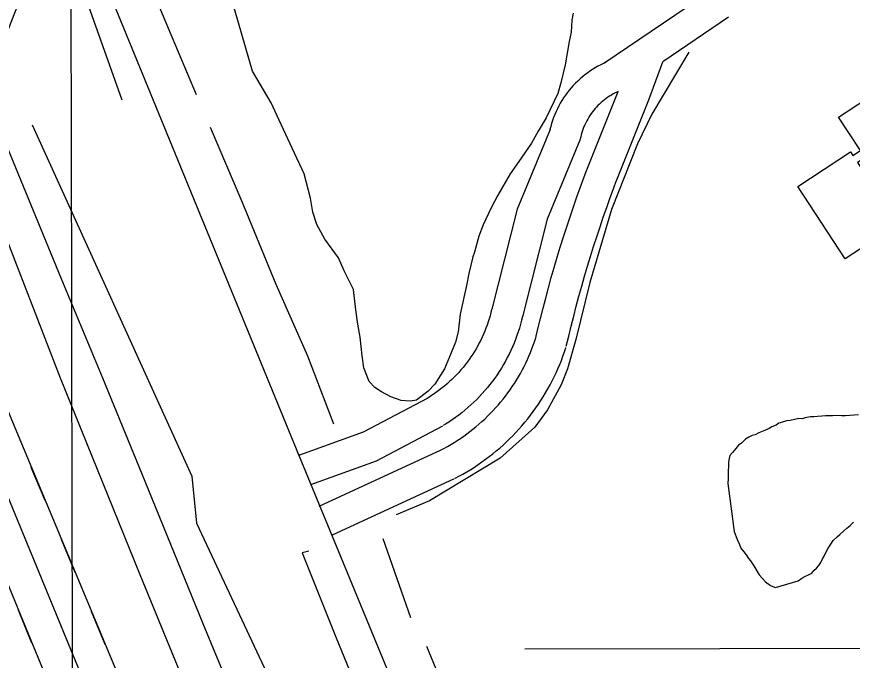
# Model space of a CAD drawing. Extents: x 3329332 to 3367211, y 631066 to 656469.
# Drawn here: x 3349160 to 3349953, y 652468 to 653078 of the extents above; entities that cross this region are included whole.
import ezdxf

# ---------------------------------------------------------------- set-up
doc = ezdxf.new("R2010")
doc.units = 0
for name, color, linetype in [('V-BLDG-OTLN', 7, 'Continuous'), ('V-GRID-MAJR', 7, 'Continuous'), ('V-RAIL-TRAK', 7, 'Continuous'), ('V-ROAD-CNTR', 7, 'Continuous'), ('V-SITE-VEGE', 7, 'Continuous'), ('V-TOPO-SHOR', 7, 'Continuous'), ('V-UTIL-LINE', 7, 'Continuous')]:
    doc.layers.add(name, color=color, linetype=linetype)

msp = doc.modelspace()

# ---------------------------------------------------------------- linework, layer by layer
at = {"layer": 'V-BLDG-OTLN'}
msp.add_lwpolyline([(3349946.308, 652848.698), (3349901.366, 652917.274), (3349951.399, 652950.064), (3349953.637, 652946.65), (3349960.715, 652951.291), (3349939.916, 652983.033), (3349977.472, 653007.6460000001), (3349996.269, 652978.964), (3349973.966, 652964.345), (3349980.302, 652954.676), (3349958.063, 652940.103), (3349980.421, 652905.987), (3349993.0700000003, 652914.277), (3350009.085, 652889.841)], close=True, dxfattribs=at)
at = {"layer": 'V-GRID-MAJR'}
msp.add_spline([(3349243.288, 636477.8690000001), (3349231.8340000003, 642535.737), (3349220.373, 648597.073), (3349208.912, 654658.432), (3349208.9050000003, 654661.8740000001)], degree=3, dxfattribs=at)
at = {"layer": 'V-RAIL-TRAK'}
msp.add_lwpolyline([(3349389.6180000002, 652375.313), (3349337.167, 652502.201), (3349282.092, 652637.2980000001), (3349241.994, 652735.424), (3349202.312, 652830.3690000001), (3349149.8710000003, 652958.164)], dxfattribs=at)
at = {"layer": 'V-ROAD-CNTR'}
for points in [[(3348607.08574832, 654663.7266458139), (3348622.31071787, 654626.882719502), (3349428.3521057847, 652661.2046508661), (3350055.768850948, 651140.0666931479)], [(3349818.64832519, 653102.807767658), (3349717.229528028, 653033.8759055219)], [(3349835.512291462, 653077.995817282), (3349773.1154162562, 653035.5869020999)], [(3349719.484523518, 653035.1389029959), (3349716.9895285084, 653034.0119052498), (3349714.3135338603, 653032.697907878), (3349711.682539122, 653031.298910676), (3349709.099544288, 653029.8179136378), (3349706.5645493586, 653028.2559167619), (3349704.079554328, 653026.6109200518), (3349701.64855919, 653024.888923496), (3349699.27356394, 653023.087927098), (3349696.9595685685, 653021.213930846), (3349694.704573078, 653019.2669347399), (3349692.5145774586, 653017.2469387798), (3349690.390581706, 653015.16194295), (3349688.331585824, 653013.0039472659), (3349686.3465897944, 653010.7859517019), (3349684.4315936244, 653008.504956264), (3349682.5885973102, 653006.159960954), (3349680.8246008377, 653003.760965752), (3349679.1386042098, 653001.30697066), (3349677.5296074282, 652998.7969756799), (3349676.0036104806, 652996.2389807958), (3349674.5606133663, 652993.6349860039), (3349673.200616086, 652990.9839913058), (3349671.9256186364, 652988.2919966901), (3349670.7376210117, 652985.558002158), (3349669.63862321, 652982.789007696), (3349668.62862523, 652979.988013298), (3349667.70862707, 652977.1550189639), (3349666.879628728, 652974.2910246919), (3349666.144630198, 652971.4120304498), (3349665.582631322, 652968.8850355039)], [(3349729.015504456, 652922.0561291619), (3349760.009442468, 652999.5069742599), (3349773.1154162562, 653035.5859021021)], [(3349730.83350082, 653007.3469585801), (3349729.779502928, 653006.8699595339), (3349727.969506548, 653005.9819613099), (3349726.18851011, 653005.034963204), (3349724.435513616, 653004.0299652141), (3349722.716517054, 653002.9699673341), (3349721.03352042, 653001.8569695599), (3349719.3865237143, 653000.688971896), (3349717.779526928, 652999.4719743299), (3349716.2095300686, 652998.1999768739), (3349714.682533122, 652996.880979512), (3349713.19853609, 652995.5129822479), (3349711.7565389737, 652994.095985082), (3349710.365541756, 652992.639987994), (3349709.01854445, 652991.133991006), (3349707.719547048, 652989.5869940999), (3349706.474549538, 652988.0019972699), (3349705.27855193, 652986.3750005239), (3349704.1345542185, 652984.711003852), (3349703.0455563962, 652983.0130072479), (3349702.0115584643, 652981.279010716), (3349701.032560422, 652979.5130142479), (3349700.1105622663, 652977.7160178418), (3349699.247563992, 652975.8920214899), (3349698.4435656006, 652974.0420251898), (3349697.69856709, 652972.1670289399), (3349697.0145684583, 652970.266032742), (3349696.390569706, 652968.3470365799), (3349695.829570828, 652966.4090404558), (3349695.32857183, 652964.4460443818), (3349694.585573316, 652961.100051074)], [(3349701.1635601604, 652933.2021068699), (3349730.83350082, 653007.3469585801)], [(3349666.3696297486, 652971.375030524), (3349635.022692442, 652895.776181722), (3349610.9197406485, 652800.9683713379)], [(3349694.585573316, 652961.100051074), (3349663.564635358, 652886.286200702), (3349639.995682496, 652793.576386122)], [(3349652.505657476, 652772.439428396), (3349654.787652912, 652782.166408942), (3349657.162648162, 652791.93238941), (3349659.6176432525, 652801.679369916), (3349662.1486381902, 652811.406350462), (3349664.759632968, 652821.113331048), (3349667.44862759, 652830.798311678), (3349670.214622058, 652840.461292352), (3349673.0586163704, 652850.1012730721), (3349675.980610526, 652859.7182538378), (3349678.979604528, 652869.3112346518), (3349682.0555983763, 652878.880215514), (3349685.2095920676, 652888.4231964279), (3349688.439585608, 652897.9421773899), (3349691.7465789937, 652907.4331584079), (3349695.12857223, 652916.8981394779), (3349698.5855653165, 652926.3271206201), (3349701.041560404, 652932.888107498)], [(3349681.711599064, 652765.5854421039), (3349683.9675945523, 652775.1944228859), (3349686.2845899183, 652784.726403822), (3349688.679585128, 652794.2393847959), (3349691.150580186, 652803.73236581), (3349693.6975750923, 652813.203346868), (3349696.3225698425, 652822.656327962), (3349699.0225644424, 652832.0873091), (3349701.7985588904, 652841.4952902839), (3349704.6505531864, 652850.8822715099), (3349707.577547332, 652860.245252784), (3349710.579541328, 652869.5822341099), (3349713.657535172, 652878.8972154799), (3349716.8095288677, 652888.1861969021), (3349720.036522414, 652897.449178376), (3349723.33851581, 652906.6861599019), (3349726.7175090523, 652915.905141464), (3349729.1375042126, 652922.3701285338)], [(3349610.8757407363, 652800.7903716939), (3349610.10874227, 652797.6093780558), (3349609.312743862, 652794.6163840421), (3349608.4477455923, 652791.641389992), (3349607.514747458, 652788.6893958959), (3349606.5127494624, 652785.7594017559), (3349605.4437516, 652782.8544075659), (3349604.306753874, 652779.974413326), (3349603.102756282, 652777.119419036), (3349601.8337588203, 652774.2954246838), (3349600.49876149, 652771.50243027), (3349599.09876429, 652768.7374357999), (3349597.6367672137, 652766.0094412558), (3349596.109770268, 652763.314446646), (3349594.521773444, 652760.6554519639), (3349592.87377674, 652758.0364572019), (3349591.162780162, 652755.4544623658), (3349589.392783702, 652752.9094674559), (3349587.566787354, 652750.41247245), (3349585.680791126, 652747.956477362), (3349583.737795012, 652745.54248219), (3349581.7417990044, 652743.1774869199), (3349579.6908031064, 652740.859491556), (3349577.5848073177, 652738.5874961), (3349575.4258116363, 652736.364500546), (3349573.2188160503, 652734.1945048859), (3349570.9608205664, 652732.0755091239), (3349568.6548251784, 652730.0095132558), (3349566.2998298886, 652727.9975172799), (3349563.89883469, 652726.0395211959), (3349561.45383958, 652724.138524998), (3349558.966844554, 652722.296528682), (3349556.4358496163, 652720.5115322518), (3349553.8638547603, 652718.7855357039), (3349551.2308600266, 652717.1045390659), (3349549.3608637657, 652715.9625413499)], [(3349640.0396824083, 652793.754385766), (3349639.1906841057, 652790.2373927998), (3349638.216686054, 652786.5724001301), (3349637.1576881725, 652782.9314074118), (3349636.0146904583, 652779.3134146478), (3349634.786692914, 652775.723421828), (3349633.475695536, 652772.1624289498), (3349632.0826983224, 652768.6344360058), (3349630.60870127, 652765.141442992), (3349629.05370438, 652761.6794499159), (3349627.41870765, 652758.2564567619), (3349625.704711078, 652754.8734635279), (3349623.912714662, 652751.529470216), (3349622.0437184, 652748.2284768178), (3349620.099722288, 652744.9734833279), (3349618.077726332, 652741.760489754), (3349615.9827305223, 652738.598496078), (3349613.8167348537, 652735.4875023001), (3349611.576739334, 652732.42250843), (3349609.2667439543, 652729.414514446), (3349606.889748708, 652726.4605203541), (3349604.441753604, 652723.5595261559), (3349601.9267586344, 652720.7175318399), (3349599.34876379, 652717.9375374), (3349596.707769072, 652715.216542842), (3349594.0027744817, 652712.556548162), (3349591.2347800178, 652709.9595533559), (3349588.4087856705, 652707.4295584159), (3349585.5257914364, 652704.9655633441), (3349582.586797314, 652702.569568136), (3349579.591803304, 652700.240572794), (3349576.542809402, 652697.9825773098), (3349573.4438156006, 652695.7955816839), (3349570.2938219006, 652693.681585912), (3349567.11882825, 652691.6565899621), (3349564.9968324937, 652690.3605925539)], [(3349562.249837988, 652666.9126394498), (3349565.63383122, 652668.6936358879), (3349568.847824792, 652670.4696323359), (3349572.02881843, 652672.3116286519), (3349575.1728121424, 652674.21762484), (3349578.274805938, 652676.1836209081), (3349581.3387998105, 652678.2146168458), (3349584.3617937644, 652680.305612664), (3349587.3397878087, 652682.456608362), (3349590.27378194, 652684.6656039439), (3349593.1647761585, 652686.9355994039), (3349596.00877047, 652689.2625947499), (3349598.8047648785, 652691.6465899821), (3349601.5537593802, 652694.0875851), (3349604.2527539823, 652696.581580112), (3349606.8997486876, 652699.1285750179), (3349609.494743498, 652701.7295698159), (3349612.036738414, 652704.381564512), (3349614.5277334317, 652707.0865591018), (3349616.960728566, 652709.8385535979), (3349619.339723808, 652712.6395479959), (3349621.661719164, 652715.4885422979), (3349623.9257146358, 652718.38253651), (3349626.129710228, 652721.321530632), (3349628.2747059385, 652724.3045246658), (3349630.360701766, 652727.3315186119), (3349632.3836977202, 652730.3985124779), (3349634.344693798, 652733.5045062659), (3349636.244689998, 652736.6524999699), (3349638.079686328, 652739.836493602), (3349639.849682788, 652743.054487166), (3349641.554679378, 652746.3094806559), (3349643.1956760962, 652749.5994740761), (3349644.7686729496, 652752.9194674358), (3349646.2746699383, 652756.2704607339), (3349647.712667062, 652759.6514539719), (3349649.082664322, 652763.06244715), (3349650.3836617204, 652766.4984402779), (3349651.615659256, 652769.9594333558), (3349652.79865689, 652773.5114262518), (3349652.8276568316, 652773.5994260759)], [(3349576.2218100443, 652640.364692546), (3349579.8758027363, 652642.2876887), (3349583.6217952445, 652644.3576845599), (3349587.322787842, 652646.5016802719), (3349590.980780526, 652648.7176758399), (3349594.594773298, 652651.0096712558), (3349598.1607661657, 652653.37266653), (3349601.6777591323, 652655.805661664), (3349605.147752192, 652658.310656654), (3349608.565745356, 652660.8856515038), (3349611.9287386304, 652663.5276462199), (3349615.2407320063, 652666.2366408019), (3349618.4967254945, 652669.0126352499), (3349621.6957190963, 652671.8516295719), (3349624.8367128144, 652674.755623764), (3349627.9197066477, 652677.72261783), (3349630.942700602, 652680.7516117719), (3349633.902694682, 652683.8396055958), (3349636.7996888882, 652686.9865993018), (3349639.634683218, 652690.1905928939), (3349642.40367768, 652693.4535863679), (3349645.105672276, 652696.7685797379), (3349647.7416670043, 652700.1385729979), (3349650.309661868, 652703.5615661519), (3349652.8066568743, 652707.034559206), (3349655.234652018, 652710.55755216), (3349657.591647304, 652714.128545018), (3349659.8746427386, 652717.746537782), (3349662.084638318, 652721.408530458), (3349664.2216340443, 652725.1145230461), (3349666.28362992, 652728.8645155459), (3349668.26862595, 652732.653507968), (3349670.1776221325, 652736.4815003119), (3349672.0086184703, 652740.34749258), (3349673.762614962, 652744.2504847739), (3349675.436611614, 652748.1874768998), (3349677.0326084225, 652752.156468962), (3349678.547605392, 652756.158460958), (3349679.981602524, 652760.1894528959), (3349681.312599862, 652764.1834449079), (3349681.3895997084, 652764.4254444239)], [(3349550.1848621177, 652716.431540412), (3349488.96398456, 652684.16260495), (3349428.636105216, 652662.1326490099)], [(3349564.1728341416, 652689.891593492), (3349501.1579601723, 652656.6786599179), (3349438.926084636, 652633.9527053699)], [(3349447.233068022, 652613.7937456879), (3349562.9448365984, 652667.2556387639)], [(3349459.815042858, 652586.5598001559), (3349575.526811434, 652640.0216932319)]]:
    msp.add_lwpolyline(points, dxfattribs=at)
at = {"layer": 'V-SITE-VEGE'}
for p, q in [((3349383.904, 653026.772), (3349352.971, 653134.1710000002)), ((3349686.863, 653075.084), (3349686.154, 653063.769)), ((3349688.077, 653081.8630000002), (3349686.863, 653075.084)), ((3349686.154, 653063.769), (3349684.344, 653054.7310000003)), ((3349684.344, 653054.7310000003), (3349680.6720000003, 653032.6970000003)), ((3349401.646, 652996.542), (3349383.904, 653026.772)), ((3349680.6720000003, 653032.6970000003), (3349676.4960000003, 653015.7620000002)), ((3349676.4960000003, 653015.7620000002), (3349673.539, 653005.606)), ((3349673.539, 653005.606), (3349662.492, 652982.529)), ((3349409.367, 652980.0260000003), (3349401.646, 652996.542)), ((3349423.697, 652948.7060000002), (3349409.367, 652980.0260000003)), ((3349662.492, 652982.529), (3349654.971, 652969.6000000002)), ((3349654.971, 652969.6000000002), (3349648.602, 652958.3570000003)), ((3349648.602, 652958.3570000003), (3349636.494, 652940.955)), ((3349433.085, 652929.338), (3349423.697, 652948.7060000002)), ((3349636.494, 652940.955), (3349628.421, 652929.166)), ((3349439.02, 652906.051), (3349433.085, 652929.338)), ((3349628.421, 652929.166), (3349616.844, 652908.9260000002)), ((3349616.844, 652908.9260000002), (3349610.468, 652897.115)), ((3349441.1210000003, 652893.0010000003), (3349439.02, 652906.051)), ((3349444.937, 652881.063), (3349441.1210000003, 652893.0010000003)), ((3349610.468, 652897.115), (3349602.903, 652880.791)), ((3349452.693, 652867.376), (3349444.937, 652881.063)), ((3349602.903, 652880.791), (3349598.807, 652870.0840000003)), ((3349598.807, 652870.0840000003), (3349594.654, 652854.849)), ((3349465.495, 652849.665), (3349452.693, 652867.376)), ((3349594.654, 652854.849), (3349592.899, 652850.3410000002)), ((3349471, 652837.14), (3349465.495, 652849.665)), ((3349592.899, 652850.3410000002), (3349589.304, 652834.5300000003)), ((3349479.839, 652819.478), (3349471, 652837.14)), ((3349589.304, 652834.5300000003), (3349586.896, 652823.238)), ((3349586.896, 652823.238), (3349580.899, 652796.134)), ((3349481.862, 652800.202), (3349479.839, 652819.478)), ((3349483.9590000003, 652786.587), (3349481.862, 652800.202)), ((3349580.899, 652796.134), (3349578.989, 652779.1730000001)), ((3349486.0670000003, 652774.1020000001), (3349483.9590000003, 652786.587)), ((3349488.113, 652756.524), (3349486.0670000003, 652774.1020000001)), ((3349578.989, 652779.1730000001), (3349576.605, 652769.5760000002)), ((3349576.605, 652769.5760000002), (3349572.515, 652759.434)), ((3349572.515, 652759.434), (3349566.096, 652744.2280000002)), ((3349489.669, 652745.1800000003), (3349488.113, 652756.524)), ((3349494.605, 652732.098), (3349489.669, 652745.1800000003)), ((3349566.096, 652744.2280000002), (3349556.8540000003, 652729.6220000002)), ((3349500.194, 652726.3650000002), (3349494.605, 652732.098)), ((3349506.3710000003, 652722.3250000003), (3349500.194, 652726.3650000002)), ((3349556.8540000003, 652729.6220000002), (3349550.542, 652722.906)), ((3349515.372, 652717.684), (3349506.3710000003, 652722.3250000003)), ((3349524.954, 652714.165), (3349515.372, 652717.684)), ((3349550.542, 652722.906), (3349539.679, 652714.5480000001)), ((3349533.4390000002, 652713.4940000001), (3349524.954, 652714.165)), ((3349539.679, 652714.5480000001), (3349533.4390000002, 652713.4940000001))]:
    msp.add_line(p, q, dxfattribs=at)
at = {"layer": 'V-TOPO-SHOR'}
msp.add_line((3349507.47, 652583.2980000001), (3349534.004, 652508.2660000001), dxfattribs=at)
for points in [[(3349330.992, 653004.31), (3349305.2430000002, 653064.873), (3349281.375, 653122.041), (3349263.6720000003, 653170.937), (3349252.4990000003, 653202.402), (3349243.178, 653228.062), (3349237.679, 653250.782), (3349235.836, 653257.553), (3349234.536, 653269.134), (3349235.6210000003, 653275.557), (3349237.136, 653284.525), (3349249.134, 653319.0750000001), (3349262.198, 653361.804), (3349274.713, 653399.24), (3349299.119, 653462.552), (3349312.032, 653493.235)], [(3349149.3532319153, 653058.6865341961), (3349181.082657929, 653139.5147649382), (3349195.932844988, 653154.4211975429), (3349206.5682442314, 653150.1903395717), (3349259.9903103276, 652999.3822068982)], [(3349798.055, 653044.745), (3349762.9420000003, 652985.998), (3349749.3170000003, 652957.632), (3349724.651, 652895.557), (3349703.8740000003, 652826.132), (3349690.586, 652771.876), (3349682.941, 652744.099), (3349676.779, 652728.911), (3349663.872, 652705.181), (3349651.721, 652688.7390000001), (3349618.835, 652659.285), (3349551.965, 652618.9720000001), (3349520.2830000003, 652605.789)], [(3349175.0155899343, 652975.8413041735), (3349326.5549147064, 652642.4273146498), (3349330.890228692, 652597.800420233), (3349433.3267311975, 652379.0695602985), (3349570.007833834, 652035.0000838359), (3349723.736912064, 651667.5825465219), (3349907.419469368, 651196.0730859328), (3349952.122697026, 651160.0244160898)], [(3349461.073, 652691.834), (3349436.335, 652756.2390000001), (3349406.336, 652824.086), (3349374.062, 652902.5650000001), (3349344.099, 652973.301)], [(3349055.262, 652843.107), (3349083.029, 652911.816), (3349096.697, 652943.5), (3349101.383, 652946.761), (3349102.718, 652947.408), (3349105.372, 652947.375), (3349108.665, 652945.344), (3349113.9250000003, 652941.297), (3349117.167, 652935.282), (3349136.668, 652902.52), (3349201.6180000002, 652735.794), (3349276.935, 652549.031), (3349353.582, 652362.2490000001), (3349441.035, 652137.504), (3349533.191, 651917.348), (3349647.894, 651642.488), (3349725.136, 651450.39), (3349804.418, 651262.248), (3349861.596, 651110.884), (3349871.1380000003, 651094.908)], [(3349958.786, 652700.438), (3349946.482, 652699.438), (3349942.64, 652699.487), (3349937.268, 652699.938), (3349934.19, 652699.5920000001), (3349931.1180000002, 652699.631), (3349927.661, 652699.674), (3349924.2, 652699.334), (3349919.97, 652699.002), (3349916.507, 652698.66), (3349913.435, 652698.699), (3349908.428, 652697.609), (3349905.346, 652696.878), (3349902.274, 652696.917), (3349898.038, 652696.202), (3349894.184, 652695.096), (3349890.723, 652694.756), (3349886.867, 652693.653), (3349883.395, 652692.5430000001), (3349880.684, 652690.656), (3349876.823, 652689.167), (3349874.116, 652687.664), (3349869.094, 652685.424), (3349864.461, 652683.56), (3349860.98, 652681.682)], [(3349860.98, 652681.682), (3349857.898, 652680.953), (3349854.805, 652679.456), (3349851.711, 652677.574)], [(3349851.711, 652677.574), (3349847.821, 652673.781), (3349845.108, 652671.893), (3349842.378, 652668.47), (3349839.257, 652664.667), (3349836.918, 652662.009), (3349836.113, 652658.9450000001), (3349835.685, 652655.492), (3349835.146, 652643.206), (3349835.109, 652640.134), (3349835.0500000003, 652635.524), (3349841.0100000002, 652589.737), (3349842.867, 652584.721), (3349843.981, 652581.633), (3349845.849, 652577.386), (3349847.342, 652573.91), (3349849.988, 652570.4180000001), (3349852.259, 652567.703), (3349854.52, 652564.2170000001), (3349856.413, 652561.888), (3349858.299, 652559.177), (3349860.562, 652555.689), (3349862.8170000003, 652551.8200000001), (3349864.699, 652548.724), (3349867.73, 652545.23), (3349870.7630000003, 652542.1190000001), (3349873.045, 652540.169), (3349876.092, 652538.209), (3349880.299, 652536.62), (3349901.504, 652542.887), (3349904.9930000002, 652545.533), (3349908.086, 652547.03), (3349911.95, 652548.902), (3349914.6580000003, 652550.405), (3349916.608, 652552.687), (3349918.94, 652554.962), (3349921.279, 652557.622), (3349923.233, 652560.287), (3349924.812, 652563.723), (3349926.383, 652566.394), (3349928.355, 652570.594), (3349929.926, 652573.263), (3349932.67, 652577.838), (3349935.019, 652581.267), (3349938.517, 652584.681), (3349941.237, 652586.952), (3349945.12, 652590.36), (3349947.842, 652593.0160000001), (3349950.948, 652595.666), (3349954.059, 652598.699)], [(3349437.335, 652571.295), (3349431.0470000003, 652569.4450000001), (3349463.2970000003, 652489.041), (3349516.15, 652360.187), (3349589.964, 652173.235), (3349678.915, 651963.444), (3349732.628, 651826.386), (3349801.889, 651660.699), (3349868.734, 651494.559), (3349937.5300000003, 651330.321), (3349977.828, 651238.25), (3349994.681, 651198.52), (3350004.268, 651187.693)], [(3349549.088, 652481.089), (3349590.142, 652380.907), (3349646.822, 652242.822), (3349720.299, 652068.025), (3349785.3880000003, 651912.58), (3349847.555, 651758.792)], [(3349642.2936182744, 652478.4485429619), (3350382.122235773, 652479.8469566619), (3350445.442985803, 652485.7240863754)]]:
    msp.add_lwpolyline(points, dxfattribs=at)
at = {"layer": 'V-UTIL-LINE'}
for points in [[(3348280.393, 654660.1190000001), (3348528.605, 654058.3960000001), (3349879.365, 650766.7710000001)], [(3349947.356, 650764.97), (3349454.023, 651980.085), (3349114.082, 652794.4400000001), (3348778.98, 653605.971), (3348344.153, 654660.2390000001)], [(3349254.909, 652372.5650000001), (3349090.037, 652772.2880000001)], [(3349187.236, 652619.194), (3349174.139, 652650.5700000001)], [(3349215.742, 652550.906), (3349202.644, 652582.282)], [(3349174.7460000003, 652483.819), (3349161.838, 652515.274)], [(3349244.248, 652482.617), (3349231.151, 652513.993)]]:
    msp.add_lwpolyline(points, dxfattribs=at)

doc.saveas('drawing.dxf')
